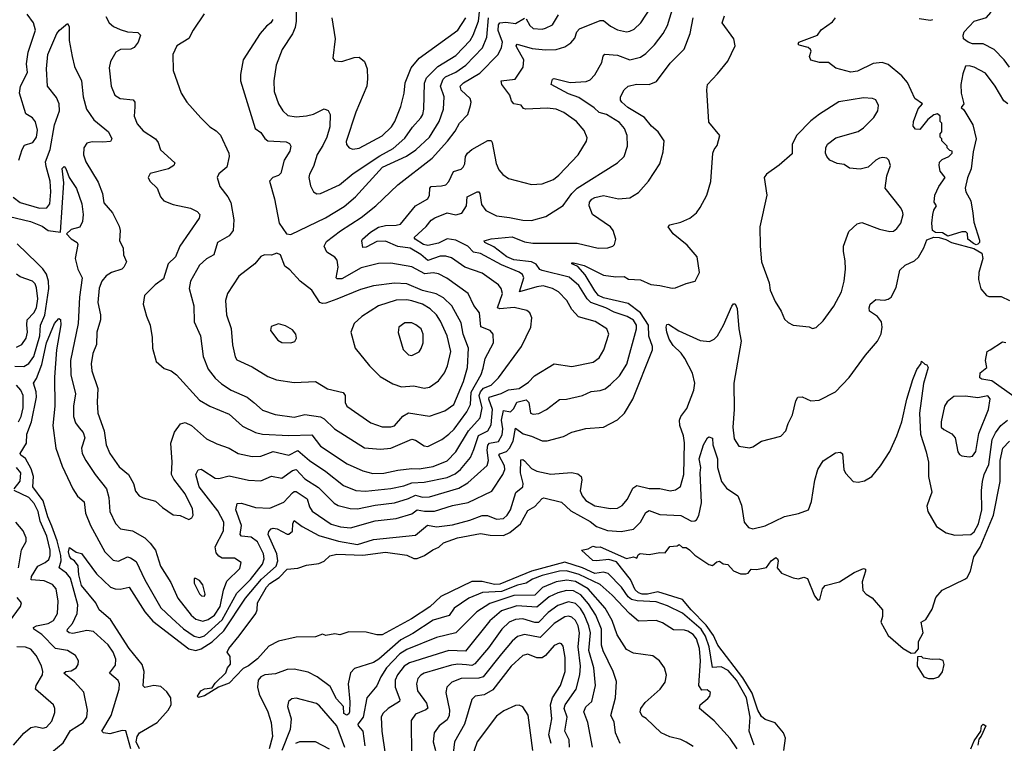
# Model space of a CAD drawing. Extents: x 1550320 to 1685906, y 509093 to 640511.
# Tile 434 of 532: x 1662852 to 1668456, y 589266 to 593384. Entities that reach past the tile are written whole.
import ezdxf

# ---------------------------------------------------------------- set-up
doc = ezdxf.new("R2010")
doc.units = 0

msp = doc.modelspace()

# ---------------------------------------------------------------- linework, layer by layer
at = {"layer": '0CON20XD'}
for points in [[(1663325, 592686.9), (1663265, 592689.1), (1663235, 592680.5), (1663217.9, 592655), (1663214.6, 592615), (1663229.5, 592575), (1663298.8, 592458.8), (1663323.1, 592395), (1663332, 592342), (1663380, 592285), (1663418.8, 592208.8), (1663424.2, 592184.2), (1663421.1, 592125), (1663441.4, 592085), (1663442.9, 592045), (1663460.8, 592005), (1663445.7, 591975), (1663434, 591965), (1663375, 591944.5), (1663343.8, 591926.2), (1663320.4, 591895), (1663305, 591856.7), (1663297.6, 591775), (1663311.5, 591705), (1663311.5, 591675), (1663290.9, 591605), (1663290.4, 591535), (1663268.9, 591485), (1663259.7, 591425), (1663263.3, 591385), (1663296.6, 591285), (1663292.7, 591207.3), (1663297.7, 591145), (1663333.8, 591045), (1663345.4, 590965), (1663365.5, 590915), (1663418.8, 590838.8), (1663471.5, 590795), (1663499.4, 590745), (1663511.1, 590701.1), (1663532, 590675), (1663555, 590662.9), (1663625, 590644), (1663665, 590608), (1663725, 590566.7), (1663765, 590563.3), (1663815, 590540), (1663831.7, 590548.3), (1663840, 590565), (1663835, 590600), (1663794.4, 590685), (1663729.4, 590769.4), (1663716.5, 590795), (1663719.6, 590865), (1663712.4, 590975), (1663732.7, 591037.3), (1663767.5, 591085), (1663795, 591092.5), (1663829.4, 591075), (1663915, 590998.9), (1663975, 590970), (1664044.2, 590945), (1664095, 590914.6), (1664175, 590898.7), (1664225, 590900.3), (1664295, 590927.1), (1664385, 590905.4), (1664435, 590931.9), (1664500.9, 590875), (1664595, 590812.8), (1664695, 590733.3), (1664765, 590705.3), (1664820.1, 590700.1), (1664964.1, 590715.9), (1665039.3, 590730.7), (1665085, 590748.2), (1665155, 590752), (1665285, 590779.6), (1665329.8, 590800.2), (1665361.9, 590825), (1665417.7, 590892.3), (1665437.7, 590937.7), (1665463.1, 591016.9), (1665516, 591044), (1665535, 591078.1), (1665542.4, 591165), (1665522.2, 591225), (1665525, 591236), (1665593, 591257), (1665635, 591278.4), (1665695, 591284.7), (1665748.9, 591321.1), (1665782.9, 591357.1), (1665895, 591425.7), (1665995, 591409.5), (1666116.2, 591435), (1666149.5, 591460.5), (1666176.7, 591505), (1666205.5, 591595), (1666193.1, 591625), (1666126.9, 591666.9), (1666033.1, 591693.1), (1665995.3, 591735.3), (1665965.6, 591785), (1665918.9, 591835), (1665885, 591854.7), (1665831.6, 591868.4), (1665795, 591864.4), (1665696, 591836), (1665722.2, 591915), (1665714.3, 591934.3), (1665695, 591947.6), (1665595, 591988.9), (1665475, 592054), (1665435, 592060.6), (1665402.4, 592095), (1665335, 592130), (1665285, 592136.2), (1665235, 592111.8), (1665175, 592098.3), (1665151.2, 592105), (1665102.9, 592135), (1665097.1, 592145), (1665165, 592206.5), (1665195, 592242.5), (1665215, 592255.8), (1665285, 592284.6), (1665335, 592272.9), (1665367.7, 592282.3), (1665395.8, 592325), (1665398.5, 592375), (1665455, 592403.5), (1665465, 592404.2), (1665471.9, 592395), (1665481.5, 592331.5), (1665505, 592297.5), (1665565, 592267.8), (1665639.1, 592259.1), (1665715, 592243.2), (1665765, 592240.4), (1665846.3, 592263.7), (1665945, 592327.3), (1665995.3, 592395), (1666025.6, 592424.4), (1666255, 592568.5), (1666292.7, 592605), (1666312.3, 592665), (1666309.1, 592725), (1666294.6, 592765), (1666265, 592799.1), (1666192.5, 592845), (1666150.5, 592855), (1666122.7, 592882.7), (1666035, 592940.2), (1665975, 592962.4), (1665877.8, 593015), (1665884.3, 593045), (1665895, 593049.4), (1665985.9, 593025.9), (1666077.1, 593032.9), (1666098.7, 593041.3), (1666125, 593069.4), (1666165, 593140), (1666173.5, 593176.5), (1666183.2, 593186.8), (1666255, 593181.2), (1666325, 593156.1), (1666385, 593170.8), (1666415, 593190.9), (1666465, 593241.2), (1666514.5, 593305.5), (1666539.9, 593350.1), (1666628.8, 593645)], [(1663342.4, 593402.4), (1663360.8, 593365), (1663386, 593345), (1663425, 593327.1), (1663465.3, 593315.3), (1663525, 593311.4), (1663540.8, 593295), (1663526.9, 593255), (1663504, 593225), (1663485, 593216.7), (1663425.4, 593214.6), (1663400.2, 593199.8), (1663369.4, 593145), (1663360.9, 593109.1), (1663373.1, 593005), (1663394.2, 592955), (1663425, 592935.7), (1663498.2, 592928.2), (1663507.5, 592915), (1663507.4, 592887.4), (1663503.8, 592835), (1663521.1, 592791.1), (1663555, 592752.2), (1663625.6, 592705), (1663639.5, 592685), (1663654, 592644), (1663735, 592570), (1663730, 592555), (1663698.8, 592535), (1663595, 592508), (1663584.2, 592485), (1663592.5, 592465), (1663634.4, 592424.4), (1663654.2, 592375), (1663672.5, 592352.5), (1663725, 592331.8), (1663825, 592311.2), (1663862, 592292), (1663876.9, 592275), (1663873.3, 592255), (1663762.9, 592095), (1663738.5, 592035), (1663697.3, 591995), (1663671.4, 591908.6), (1663623.8, 591875), (1663562, 591815), (1663554.4, 591765), (1663573.3, 591696.7), (1663594.4, 591645), (1663607.1, 591575), (1663608, 591515), (1663629.5, 591439.5), (1663675, 591398.8), (1663715, 591386), (1663745, 591362.5), (1663875, 591218.8), (1663935, 591184.6), (1664045, 591140), (1664121.1, 591071.1), (1664195, 591034.6), (1664235, 591025.3), (1664385, 591018.3), (1664515, 591021.4), (1664565, 590956.8), (1664716.9, 590856.9), (1664805, 590816.1), (1664862, 590802), (1664925, 590802.7), (1665005, 590821.2), (1665085, 590830.3), (1665125, 590828.3), (1665205, 590841.9), (1665285, 590874.2), (1665335.2, 590924.8), (1665406, 591045), (1665472.3, 591117.7), (1665483.7, 591175), (1665467.3, 591245), (1665474.3, 591265.7), (1665492.2, 591287.8), (1665535, 591304.3), (1665577.5, 591345), (1665708.2, 591525), (1665761.9, 591635), (1665766.6, 591686.6), (1665755.8, 591715), (1665739.3, 591729.3), (1665665.7, 591745.7), (1665585, 591738.4), (1665571.9, 591745), (1665600.8, 591825), (1665593.4, 591853.4), (1665576.7, 591875), (1665485, 591942), (1665385.7, 591975.7), (1665309, 592029), (1665278.3, 592038.3), (1665245, 592039), (1665175, 592014.3), (1665135, 592048.3), (1665075, 592084), (1665005, 592092.3), (1664935, 592123.3), (1664885, 592120.9), (1664825, 592090), (1664805, 592087.5), (1664800, 592125), (1664804, 592135), (1664847.9, 592175), (1664895, 592203.7), (1664935, 592213.3), (1664995, 592213.8), (1665019.1, 592220.9), (1665105.7, 592324.3), (1665175.5, 592365), (1665184.7, 592385), (1665185.8, 592424.2), (1665194.5, 592435), (1665252.3, 592437.7), (1665277.5, 592445), (1665295, 592462.9), (1665320.8, 592519.2), (1665365, 592533.6), (1665376.7, 592545), (1665385.9, 592564.1), (1665390, 592605), (1665401.3, 592625), (1665425, 592645.3), (1665516.1, 592696.1), (1665535, 592696.2), (1665541.2, 592685), (1665564.5, 592565), (1665579.8, 592529.8), (1665602, 592502), (1665635, 592480.8), (1665765, 592445.8), (1665825, 592450.6), (1665890, 592475), (1665920.4, 592499.6), (1666030, 592615), (1666078.3, 592691.7), (1666081.7, 592711.7), (1666065, 592753.8), (1666022, 592805), (1665950, 592855), (1665906.2, 592875), (1665855, 592880.3), (1665733.8, 592873.8), (1665719.2, 592879.2), (1665707.1, 592897.1), (1665665.4, 592905.4), (1665652.1, 592922.1), (1665641.1, 592955), (1665596.7, 593015), (1665592, 593035), (1665672.2, 593045), (1665716.9, 593113.1), (1665722.4, 593155), (1665680.7, 593225), (1665677.8, 593235), (1665683.8, 593245), (1665769.4, 593219.4), (1665845, 593211.6), (1665906.1, 593213.9), (1665955, 593228.8), (1665988.4, 593251.6), (1666012, 593278), (1666022.9, 593315), (1666038.8, 593331.2), (1666155, 593379.6), (1666175, 593379.1), (1666215, 593346.7), (1666255, 593326.7), (1666305, 593315.5), (1666325, 593317.8), (1666349.8, 593330.2), (1666388.1, 593365), (1666477.1, 593505)], [(1664426, 593514), (1664426.2, 593375), (1664420.7, 593339.3), (1664405, 593304.2), (1664345.3, 593214.7), (1664312.5, 593125), (1664299.1, 593035), (1664301.5, 592975), (1664325.4, 592905.4), (1664349.2, 592865), (1664378.1, 592838.1), (1664425, 592830.9), (1664485, 592836.2), (1664525, 592846.4), (1664585, 592875.7), (1664607.9, 592867.9), (1664618.5, 592845), (1664616.6, 592775), (1664600.6, 592715), (1664578.3, 592668.3), (1664545, 592616.9), (1664525, 592549.2), (1664500.9, 592505), (1664498.1, 592485), (1664507.9, 592437.9), (1664523.8, 592405), (1664543.1, 592393.1)], [(1668485, 593113.5), (1668454.7, 593155), (1668397.8, 593215), (1668335, 593246.2), (1668275, 593246.8), (1668250.6, 593255), (1668223.5, 593275), (1668221.1, 593295), (1668227.5, 593315), (1668285, 593376.3), (1668355, 593395.3), (1668378.5, 593425), (1668382.2, 593477.7), (1668395, 593487.1), (1668435, 593497.5), (1668475, 593477.5)], [(1663902.5, 593417.5), (1663840, 593325), (1663815, 593276), (1663746, 593235), (1663724.4, 593185), (1663725.8, 593095), (1663772, 592965), (1663804.4, 592914.4), (1663884.2, 592825), (1663934.5, 592774.5), (1663971.3, 592751.3), (1663995, 592726), (1664041.8, 592625), (1664045.3, 592605.3), (1664031.4, 592545), (1663985, 592505.8), (1663975.8, 592485), (1663990.8, 592435), (1664036.4, 592376.4), (1664053.7, 592343.7), (1664071.4, 592245), (1664066.5, 592183.5), (1664045, 592153.3), (1663978.8, 592115), (1663956.9, 592045), (1663915, 592022.5), (1663875, 591987.1), (1663825, 591896.2), (1663817.8, 591855), (1663842.5, 591755), (1663845.6, 591665), (1663881.1, 591585), (1663897, 591467), (1663924.6, 591395), (1663965, 591344.4), (1664001.5, 591311.5), (1664055.7, 591275.7), (1664146.7, 591236.7), (1664184.7, 591204.8), (1664235, 591161.5), (1664307, 591137), (1664415, 591122.8), (1664475, 591137.8), (1664565, 591124.1), (1664585, 591112.7), (1664644.4, 591055), (1664815, 590947.9), (1664905, 590939.6), (1664965, 590945.4), (1665085, 590997.5), (1665105, 590991.8), (1665155, 590958.1), (1665175, 590955.7), (1665255, 590994.6), (1665295, 591024.6), (1665325, 591054.6), (1665397.7, 591152.3), (1665418.8, 591195), (1665421.3, 591265), (1665478.7, 591365), (1665489.9, 591400.1), (1665500.5, 591455), (1665548.5, 591545), (1665547.5, 591595), (1665530, 591615), (1665476.3, 591636.3), (1665468.9, 591715), (1665437, 591757), (1665404.5, 591825), (1665282.5, 591912.5), (1665235, 591937.6), (1665205, 591943.7), (1665158.1, 591938.1), (1665085, 591978.4), (1664965, 591998.2), (1664895, 591996), (1664795, 591971.4), (1664685, 591910), (1664658.7, 591908.7), (1664653.1, 591915), (1664664.1, 591975), (1664660, 592015), (1664645, 592033.3), (1664600.5, 592060.5), (1664584.6, 592095), (1664599, 592121), (1664677.7, 592182.3), (1664795, 592257.6), (1664879.4, 592325), (1665004.4, 592445), (1665200, 592595), (1665287.5, 592692.5), (1665330.8, 592749.2), (1665355, 592794.3), (1665402.5, 592845), (1665418.9, 592895), (1665421.9, 592915), (1665415.7, 592935), (1665365, 592981.8), (1665359.2, 593005), (1665378.7, 593025), (1665470.6, 593079.4), (1665575.2, 593184.8), (1665594.8, 593225.2), (1665599.8, 593255), (1665575, 593322.9), (1665576.4, 593353.6), (1665585, 593366.8), (1665619.6, 593369.6)], [(1664543.1, 592393.1), (1664565, 592394.6), (1664672.5, 592445), (1664750.7, 592509.3), (1664901.8, 592608.2), (1664978.6, 592651.4), (1665045, 592709.1), (1665087.3, 592772.7), (1665135.2, 592824.8), (1665146.4, 592845), (1665152.5, 592875), (1665156.9, 593023.1), (1665168, 593052), (1665232, 593118), (1665335, 593180.5), (1665415.4, 593264.6), (1665433.9, 593296.1), (1665463, 593375), (1665471.2, 593445)], [(1662814.8, 592374.8), (1662854.3, 592344.3), (1662965, 592311.4), (1663006.6, 592313.4), (1663023.7, 592336.3), (1663029.4, 592405), (1663025.7, 592465), (1663002.1, 592547.9), (1662998.4, 592575), (1663025, 592644.4), (1663051.2, 592785), (1663079.5, 592865), (1663076.7, 592905), (1663061.6, 592941.6), (1663010.4, 593005), (1663005.8, 593105), (1663012.7, 593185), (1663064.6, 593305), (1663079.6, 593325), (1663125, 593361.2), (1663134.5, 593344.5), (1663134.6, 593265), (1663151.1, 593175), (1663165, 593118), (1663204, 593035), (1663214.2, 592945), (1663232, 592875), (1663274.4, 592814.4), (1663358, 592745), (1663377.5, 592705), (1663369.5, 592690.5), (1663325, 592686.9)], [(1662848, 592585), (1662865.7, 592645), (1662880, 592670), (1662928, 592685), (1662948.9, 592715), (1662954.4, 592755), (1662942.1, 592802.1), (1662925.6, 592825.6), (1662887.8, 592847.8), (1662851.1, 592965), (1662856.2, 593005), (1662897.6, 593082.4), (1662892, 593132), (1662901.3, 593198.7), (1662942.7, 593325), (1662931.2, 593365), (1662895.6, 593415)], [(1663456.4, 589336.4), (1663435, 589338.8), (1663365, 589320.4), (1663330, 589325), (1663320, 589335), (1663372.4, 589425), (1663418.4, 589575), (1663419.6, 589605), (1663412.7, 589622.7), (1663362.9, 589665), (1663398.4, 589711.6), (1663400.3, 589745), (1663384.7, 589785), (1663356.6, 589826.6), (1663272.1, 589902.1), (1663235, 589908.8), (1663155, 589890.5), (1663134.1, 589894.1), (1663122.3, 589905), (1663123.9, 589915), (1663152.1, 589947.9), (1663178.8, 590005), (1663183.6, 590055), (1663140.6, 590205), (1663118.6, 590235), (1663076.7, 590265), (1663088.7, 590305), (1663086.6, 590335), (1663065, 590419.1), (1663035, 590501.2), (1663012.7, 590555), (1662986.8, 590645), (1662927.7, 590725), (1662930.6, 590785), (1662918.3, 590828.3), (1662886.3, 590886.3), (1662859.6, 590905), (1662854.7, 590915), (1662891.2, 590975), (1662892.6, 591025), (1662919.3, 591095), (1662947.3, 591235), (1662946.2, 591266.2), (1662930.5, 591315), (1662948.9, 591341.1), (1662977.9, 591422.1), (1663005, 591544.2), (1663050, 591655), (1663075, 591684), (1663085, 591677.5), (1663087.2, 591647.2), (1663060.9, 591505), (1663050.1, 591350.1), (1663051.6, 591185), (1663040.2, 591075), (1663058.6, 590945), (1663093.6, 590843.6), (1663155.3, 590715), (1663181.8, 590671.8), (1663219.9, 590639.9), (1663227.8, 590575), (1663254.8, 590504.8), (1663337.3, 590355), (1663385, 590307.5), (1663415, 590302.3), (1663465, 590326.4), (1663482.2, 590322.3), (1663515, 590300), (1663565, 590196.9), (1663655, 590037.7), (1663718.7, 589978.7), (1663785, 589916.8), (1663845, 589875.7), (1663875, 589868.5), (1663905, 589876.8), (1664005, 589968.8), (1664088.6, 590121.4), (1664165, 590198.7), (1664234.8, 590285), (1664244, 590315), (1664240.4, 590345), (1664205, 590411.8), (1664169, 590439), (1664115.3, 590445.3), (1664107.1, 590455), (1664115.2, 590505), (1664081.5, 590595), (1664089.1, 590630.9), (1664115, 590632.7), (1664195, 590608.9), (1664275, 590603.9), (1664355, 590638.2), (1664405, 590690.9), (1664415, 590699.5), (1664425, 590699.2), (1664488.2, 590658.2), (1664501.4, 590611.4), (1664516.9, 590586.9), (1664625, 590513.6), (1664678.2, 590498.2), (1664735, 590491.9), (1664875, 590531.4), (1664995, 590545.7), (1665085, 590572.5), (1665115, 590595.2), (1665156.9, 590586.9), (1665213.3, 590586.7), (1665315, 590618.9), (1665405, 590636.8), (1665538.8, 590701.2), (1665601.6, 590795), (1665613.6, 590825), (1665612.4, 590845), (1665578.9, 590905), (1665585.7, 590914.3), (1665623.2, 590926.8), (1665640.6, 590945), (1665660.6, 590985), (1665675, 591059.2), (1665717.9, 591027.9), (1665765, 591014.3), (1665825, 590987.5), (1665855, 590986.5), (1665948.1, 591011.9), (1665995, 591036.7), (1666075, 591058.1), (1666175.6, 591064.4), (1666255, 591106), (1666294.5, 591145.5), (1666341.5, 591225), (1666453.5, 591505), (1666453.1, 591525), (1666432.3, 591582.3), (1666431.7, 591645), (1666385.1, 591715.1), (1666315, 591768.1), (1666175, 591801.9), (1666146.9, 591815), (1666125, 591841.2), (1666071.3, 591931.3), (1666029.3, 591979.3), (1666008.8, 591988.8), (1665994, 591995), (1665995, 592000), (1666005, 592000), (1666064, 591985), (1666175, 591930.3), (1666245, 591919.8), (1666292.1, 591922.1), (1666316.6, 591906.6), (1666385, 591902.6), (1666445, 591876), (1666495, 591872.1), (1666565, 591856.5), (1666585, 591858.1), (1666645, 591882), (1666697.5, 591895), (1666721.2, 591945), (1666708.5, 592035), (1666650.9, 592100.9), (1666571.9, 592165), (1666543.3, 592205), (1666552.7, 592217.3), (1666615, 592231.1), (1666666, 592254), (1666704.2, 592285), (1666724.2, 592315), (1666762.5, 592385), (1666785, 592462.5), (1666798, 592625), (1666804.1, 592645.9), (1666822, 592668), (1666836.7, 592725), (1666775, 592800), (1666762.5, 592985), (1666766.2, 593015), (1666824.3, 593075.7), (1666881.7, 593148.3), (1666924.2, 593235), (1666917.1, 593275), (1666850, 593365), (1666862.9, 593405)], [(1664292.3, 593385), (1664280.9, 593365), (1664256.1, 593346.1), (1664221.1, 593305), (1664124.3, 593155), (1664108.9, 593071.1), (1664109.1, 593035), (1664193.3, 592765), (1664225, 592741.5), (1664247.2, 592707.2), (1664264.4, 592695), (1664368.6, 592688.6), (1664388.5, 592678.5), (1664394.6, 592665), (1664390, 592635), (1664356.7, 592585), (1664338.7, 592511.3), (1664325, 592497.5), (1664292.5, 592485), (1664273.8, 592465), (1664302.5, 592365), (1664328.6, 592225), (1664371.2, 592165), (1664395, 592160.6), (1664593.2, 592256.8), (1664698.9, 592321.1), (1664763.1, 592375), (1664917.2, 592545), (1665053, 592607), (1665106.2, 592643.8), (1665185.2, 592714.8), (1665238.9, 592805), (1665264.7, 592875), (1665268, 592945), (1665247.7, 593005), (1665262, 593045), (1665275, 593058.8), (1665334.3, 593085.7), (1665391.3, 593125), (1665486, 593224), (1665510.6, 593285), (1665520.2, 593395)], [(1664628.5, 593395), (1664647.3, 593275), (1664634.3, 593164.3), (1664645, 593150), (1664685, 593145.6), (1664755, 593168.1), (1664785, 593170), (1664815, 593146.7), (1664830, 593105), (1664832.6, 593047.4), (1664827.3, 593005), (1664765, 592858), (1664711.1, 592691.1), (1664712.7, 592672.7), (1664726.7, 592655), (1664747.9, 592647.9)], [(1664747.9, 592647.9), (1664785, 592652.9), (1664915, 592723.8), (1664968.2, 592775), (1664987.3, 592805), (1665020.9, 592889.1), (1665040, 592965), (1665046.1, 593025), (1665080.6, 593109.4), (1665125, 593165.3), (1665345, 593323.5), (1665390.5, 593395)], [(1665619.6, 593369.6), (1665675, 593362.4), (1665725, 593393.1)], [(1665735, 593389.1), (1665755, 593351.2), (1665775, 593334), (1665825, 593330.3), (1665845, 593334.6), (1665885.5, 593355), (1665919.2, 593410.8)], [(1666431.5, 592465), (1666495, 592563.3), (1666515, 592632.5), (1666520.5, 592695), (1666486.7, 592745), (1666448.8, 592778.8), (1666407.9, 592827.9), (1666313.8, 592885), (1666278.6, 592915), (1666271.4, 592925), (1666271.2, 592945), (1666293.3, 592985), (1666315, 593006), (1666363.3, 593016.7), (1666434.5, 593015.5), (1666477.4, 593032.6), (1666555, 593135.7), (1666633.3, 593216.7), (1666667.8, 593305), (1666684.6, 593395)], [(1668475.5, 592905.5), (1668452.8, 592922.8), (1668403.5, 593005), (1668349.5, 593079.5), (1668285, 593114.4), (1668255, 593121.4), (1668235, 593118.6), (1668219.4, 593075), (1668208.8, 593015), (1668209.7, 592965), (1668226.5, 592905), (1668210, 592885), (1668225, 592870), (1668276.7, 592785), (1668295.7, 592705), (1668277.9, 592632.1), (1668268, 592535), (1668245.6, 592484.4), (1668233.8, 592425), (1668237.5, 592405), (1668265, 592352.5), (1668277.5, 592282.5), (1668282.1, 592232.1), (1668315, 592130), (1668313.8, 592115), (1668305, 592106.2), (1668295, 592103.3), (1668280.5, 592110.5), (1668247.5, 592135), (1668246.7, 592166.7), (1668237, 592177), (1668213.6, 592176.4), (1668135, 592152.5), (1668105, 592170), (1668065, 592172.5), (1668047.5, 592185), (1668044, 592225), (1668048.8, 592275), (1668055, 592300), (1668070, 592325), (1668057.5, 592345), (1668061.2, 592385), (1668083.3, 592435), (1668120, 592485), (1668091.2, 592521.2), (1668084.4, 592555), (1668087.7, 592572.3), (1668101.7, 592588.3), (1668140, 592605), (1668160, 592625), (1668160, 592635), (1668145, 592640), (1668130, 592655), (1668130, 592665), (1668100, 592695), (1668100, 592705), (1668090, 592715), (1668090, 592735), (1668100, 592745), (1668100, 592795), (1668090, 592805), (1668090, 592835), (1668075, 592847.5), (1668055, 592842.5), (1668020, 592815), (1667975, 592758.8), (1667950.3, 592760.3), (1667937.3, 592777.3), (1667939.4, 592805), (1667965, 592876.7), (1667990, 592905), (1667946.9, 592935), (1667905.5, 593025.5), (1667872.5, 593065), (1667795, 593128), (1667760.5, 593140.5), (1667710, 593135), (1667619.8, 593090.2), (1667583.3, 593085), (1667498, 593108), (1667455, 593140), (1667405, 593140), (1667355, 593153.3), (1667346.7, 593175), (1667357.5, 593205), (1667352.5, 593215), (1667340, 593225), (1667289.1, 593239.1), (1667282, 593245), (1667286, 593255), (1667392.5, 593295), (1667414.3, 593325.7), (1667478.7, 593371.3), (1667495.6, 593394.4)], [(1667971.3, 593391.3), (1668035, 593381.4), (1668048.8, 593385)], [(1667365, 591626.7), (1667385, 591632.5), (1667425, 591670), (1667485.7, 591754.3), (1667529.1, 591835), (1667544.5, 591895), (1667552.5, 591965), (1667551.1, 592011.1), (1667540, 592065), (1667541.5, 592095), (1667570.7, 592179.3), (1667618.3, 592221.7), (1667645, 592230), (1667745, 592192.5), (1667805, 592179.2), (1667825, 592180.8), (1667845, 592196), (1667866.7, 592225), (1667880.9, 592275), (1667877.2, 592295), (1667865, 592314.5), (1667778.8, 592425), (1667787.1, 592495), (1667807.5, 592555), (1667798.8, 592585), (1667786.7, 592595), (1667765, 592600), (1667745, 592595.8), (1667723.8, 592585), (1667681.2, 592545), (1667635, 592533.6), (1667575, 592539.1), (1667545, 592559.5), (1667505, 592564.6), (1667463.3, 592585), (1667445.5, 592605), (1667437.5, 592625), (1667439.4, 592655), (1667450, 592675), (1667497.6, 592712.4), (1667625, 592747.8), (1667655, 592768.6), (1667713, 592827), (1667735.5, 592864.5), (1667740.6, 592895), (1667725, 592927.1), (1667705, 592935.6), (1667655, 592940), (1667515, 592917.1), (1667405, 592847.1), (1667355, 592808.1), (1667275, 592725.8), (1667248.1, 592675), (1667248.8, 592621.2), (1667174.5, 592555.5), (1667103.3, 592505), (1667090, 592485), (1667104.2, 592385), (1667064.2, 592205), (1667067.1, 592095), (1667074.4, 592005), (1667117, 591887), (1667124.2, 591844.2), (1667150.9, 591780.9), (1667185.6, 591725), (1667205, 591680), (1667225, 591660.8), (1667255, 591645.8), (1667345, 591636.2), (1667365, 591626.7)], [(1662755, 592272.5), (1662914.5, 592234.5), (1662979.7, 592209.7), (1663015, 592183.8), (1663085, 592174.1), (1663104, 592456), (1663093.6, 592536.4), (1663105, 592548), (1663115, 592536.2), (1663133.8, 592485), (1663175, 592424), (1663206.6, 592335), (1663214.2, 592275), (1663210.3, 592235), (1663195, 592204), (1663145, 592190), (1663119.5, 592165), (1663145, 592137.7), (1663179.1, 592115), (1663183.8, 592105), (1663168.9, 592025), (1663183.1, 591965), (1663208.2, 591915), (1663193.2, 591805), (1663184.2, 591655), (1663142.2, 591445), (1663143.8, 591363.8), (1663169.7, 591255), (1663157.7, 591185), (1663159.2, 591125), (1663170, 591090), (1663191.5, 591061.5), (1663213.3, 591035), (1663222.2, 591005), (1663204.6, 590945), (1663207.9, 590915), (1663227.9, 590875), (1663282.1, 590795), (1663346.1, 590715), (1663358.9, 590665), (1663365.4, 590585), (1663397.4, 590517.4), (1663426.3, 590486.3), (1663495, 590474.5), (1663565, 590434.6), (1663595.4, 590405), (1663624.6, 590365), (1663653.8, 590275), (1663711.8, 590181.8), (1663751.9, 590091.9), (1663827.5, 589995), (1663855, 589972.4), (1663895, 589960.9), (1663925, 589970.4), (1663960.6, 589995), (1663992.7, 590045), (1664011.8, 590138.2), (1664031.2, 590188.8), (1664105, 590261.4), (1664112.5, 590295), (1664075, 590320), (1664005, 590319.4), (1663985, 590331.4), (1663970.9, 590350.9), (1663965.4, 590385), (1664011.9, 590475), (1664013.8, 590525), (1663979.6, 590589.6), (1663874.5, 590725), (1663854.7, 590795), (1663868.3, 590821.7), (1663884.5, 590825.5), (1663895, 590821.2), (1663965.5, 590774.5), (1663985, 590772.7), (1664045, 590787.7), (1664155, 590764), (1664225, 590760), (1664285, 590785.4), (1664345, 590774.7), (1664405, 590819.2), (1664425, 590823.7), (1664475, 590770.3), (1664552.6, 590722.6), (1664609.6, 590665), (1664642.4, 590632.4), (1664665, 590619.1), (1664733.2, 590603.2), (1664775, 590600.8), (1664875, 590622.2), (1664985, 590634.4), (1665065, 590658.5), (1665105, 590678.3), (1665145, 590666.5), (1665185, 590669.5), (1665351.8, 590718.2), (1665402.5, 590747.5), (1665513.4, 590846.6), (1665520.5, 590875), (1665513.3, 590933.3), (1665517, 590963), (1665526.8, 590973.2), (1665576.6, 590983.5), (1665598.8, 591021.2), (1665602.3, 591055), (1665594.9, 591105), (1665605, 591160), (1665645, 591152.6), (1665665, 591170.8), (1665682.4, 591207.6), (1665735, 591220.3), (1665749.3, 591205), (1665759.4, 591145), (1665775, 591138.2), (1665807.3, 591142.7), (1665851.4, 591165), (1665925, 591221.9), (1665965, 591224.5), (1666055, 591246.2), (1666105, 591267.7), (1666155, 591272.9), (1666185, 591283.6), (1666215, 591307.1), (1666265, 591357.3), (1666307.2, 591422.8), (1666361.8, 591625), (1666361.9, 591645), (1666345, 591673.2), (1666309.5, 591695), (1666235, 591718.9), (1666187.3, 591745), (1666103.6, 591773.6), (1666082.7, 591795), (1666035, 591871.4), (1665978.9, 591918.9), (1665825, 591955.9), (1665812.9, 591962.9), (1665792.3, 591992.3), (1665764.5, 592005), (1665665, 592016.5), (1665624.3, 592035), (1665550.6, 592090.6), (1665500, 592115), (1665495.8, 592125), (1665535, 592137), (1665655, 592147.8), (1665725, 592119.7), (1665772.2, 592112.2), (1666025, 592112.5), (1666145, 592083.3), (1666200, 592085), (1666227.5, 592095), (1666236.7, 592105), (1666246, 592134), (1666230, 592185), (1666214, 592205), (1666111.4, 592275), (1666093.8, 592323.8), (1666095.4, 592345), (1666107.8, 592362.2), (1666125, 592372.3), (1666175, 592383.1), (1666260, 592365), (1666325, 592370), (1666375, 592399.5), (1666431.5, 592465)], [(1667185, 591014.3), (1667213.1, 591045), (1667225, 591086.7), (1667250.6, 591135), (1667269.4, 591215), (1667281.2, 591235), (1667305, 591238.6), (1667355, 591215.7), (1667401.7, 591218.3), (1667494.7, 591265.3), (1667572.6, 591347.4), (1667665.3, 591474.7), (1667734.4, 591555), (1667755, 591596.7), (1667761.5, 591635), (1667756.5, 591665), (1667735, 591694.4), (1667688.8, 591725), (1667686, 591745), (1667692.5, 591765), (1667725, 591792.5), (1667775, 591788.5), (1667795, 591792.7), (1667811.9, 591805), (1667840.5, 591859.5), (1667860.9, 591959.1), (1667892.4, 591987.6), (1667945, 592010.8), (1667967.8, 592032.2), (1667998.1, 592085), (1668015, 592132), (1668055, 592146.7), (1668085, 592144), (1668123.9, 592133.9), (1668156.2, 592115), (1668282.5, 592082.5), (1668327.1, 592055), (1668333.3, 592025), (1668310.5, 591945), (1668308.2, 591905), (1668323.1, 591853.1), (1668355, 591813.8), (1668367.7, 591807.7), (1668438.3, 591808.3), (1668485, 591786.7)], [(1662825, 591412.6), (1662875, 591410.8), (1662905, 591426.6), (1662933.5, 591466.5), (1662966.2, 591585), (1662970.6, 591645), (1662995, 591701.9), (1663017.4, 591855), (1663016, 591896), (1663005.5, 591935), (1662985, 591966.2), (1662951.2, 591998.8), (1662838.4, 592108.4)], [(1664965, 591066.1), (1664985, 591072.3), (1665033.2, 591126.8), (1665065, 591146.6), (1665185, 591127.2), (1665271.1, 591158.9), (1665323.8, 591195), (1665377.8, 591325), (1665400.2, 591405), (1665406.5, 591515), (1665375.8, 591595), (1665365, 591658.6), (1665312.2, 591755), (1665265, 591800.9), (1665223.3, 591823.3), (1665145, 591842.8), (1665055, 591881.3), (1664985.7, 591884.3), (1664865, 591870), (1664791.5, 591848.5), (1664657.2, 591792.8), (1664595, 591770.2), (1664575, 591768.8), (1664560, 591775), (1664515, 591844.3), (1664448, 591895), (1664389.7, 591959.7), (1664362.1, 591982.1), (1664336.2, 592045), (1664315, 592055.4), (1664285, 592042.9), (1664245, 592045.5), (1664225, 592036.9), (1664190, 591995), (1664098.6, 591925), (1664034.5, 591825.5), (1664023.3, 591785), (1664028.9, 591705), (1664056.1, 591626.1), (1664063.7, 591533.7), (1664078, 591465), (1664088.8, 591448.8), (1664175, 591409.2), (1664265, 591352.9), (1664314.5, 591334.5), (1664415, 591320), (1664535, 591324.2), (1664605, 591282.9), (1664692.4, 591262.4), (1664704.2, 591245), (1664704.3, 591205), (1664714, 591185), (1664850.1, 591090.1), (1664915, 591067.1), (1664965, 591066.1)], [(1662835, 591519.7), (1662865, 591535.5), (1662888.4, 591571.6), (1662896.1, 591605), (1662892.8, 591647.2), (1662895.8, 591675), (1662933.4, 591715), (1662947.1, 591745), (1662955.7, 591795), (1662948.1, 591858.1), (1662940, 591880), (1662925, 591896.8), (1662855, 591920), (1662834.8, 591934.8)], [(1665155, 591287.8), (1665185, 591293.5), (1665235, 591329.1), (1665270.8, 591375), (1665287.5, 591415), (1665306.9, 591495), (1665284.8, 591585), (1665247.5, 591667.5), (1665224.8, 591704.8), (1665189.1, 591739.1), (1665145, 591764.8), (1665085, 591784.8), (1665055, 591790.5), (1664995, 591787.7), (1664893.8, 591756.2), (1664800, 591695), (1664755, 591654.2), (1664737.5, 591605), (1664762.2, 591515), (1664842.5, 591415), (1664903.4, 591353.4), (1664975, 591311.2), (1665025, 591295.4), (1665095, 591300.8), (1665155, 591287.8)], [(1663535, 589234.8), (1663516.1, 589275), (1663520.5, 589305), (1663534.1, 589325.9), (1663635, 589383.9), (1663696.6, 589455), (1663714.3, 589485), (1663712.8, 589525), (1663689.6, 589559.6), (1663655, 589589.2), (1663615, 589594.8), (1663565, 589584.4), (1663555, 589593.3), (1663560.9, 589675), (1663549.3, 589715), (1663475.2, 589805), (1663370.1, 589970.1), (1663304.4, 590025), (1663285.3, 590065.2), (1663205, 590163.2), (1663189.1, 590225), (1663185.6, 590275.6), (1663165, 590304.2), (1663145, 590315.5), (1663135, 590331.1), (1663130.8, 590355), (1663135, 590380), (1663173.1, 590353.1), (1663205, 590346.2), (1663289.7, 590229.7), (1663370, 590155), (1663395, 590145.3), (1663425, 590142.9), (1663475, 590154.4), (1663565.3, 590015), (1663610.4, 589960.4), (1663815, 589804.3), (1663855, 589795.2), (1663885, 589803.3), (1663947.2, 589842.8), (1664013.7, 589906.3), (1664137, 590093), (1664228.9, 590201.1), (1664312.5, 590275), (1664321, 590305), (1664316.2, 590345), (1664267.1, 590455), (1664269.5, 590470.5), (1664283.2, 590486.8), (1664295, 590490.9), (1664316.8, 590486.8), (1664375, 590455.7), (1664385, 590455.7), (1664405, 590473.3), (1664407.3, 590515), (1664415, 590534), (1664459.5, 590499.5), (1664555, 590449.5), (1664666.5, 590416.5), (1664775, 590396.9), (1664865, 590425.2), (1665105, 590450), (1665173.3, 590506.7), (1665225, 590497.7), (1665315, 590510.2), (1665415, 590535.3), (1665485, 590563.2), (1665515, 590562.2), (1665565, 590541.6), (1665605, 590545.4), (1665625.7, 590564.3), (1665644.8, 590595.2), (1665675.8, 590694.2), (1665715.4, 590725), (1665717.5, 590745), (1665702.1, 590805), (1665705, 590879.2), (1665715, 590880.6), (1665725, 590873.5), (1665765, 590829.1), (1665795, 590813.8), (1665875, 590798.5), (1665993.4, 590806.6), (1666029.6, 590799.6), (1666048.1, 590785), (1666052.5, 590765), (1666042.3, 590702.3), (1666052.7, 590675), (1666075, 590648.2), (1666125, 590618.2), (1666215, 590601.8), (1666255, 590604.5), (1666280.8, 590619.2), (1666312.3, 590655), (1666342.1, 590717.9), (1666365, 590732.9), (1666435, 590715.4), (1666495, 590715.5), (1666555, 590702.7), (1666585, 590708.8), (1666613.3, 590726.7), (1666632.9, 590795), (1666635.2, 590975.2), (1666629.8, 591015), (1666609.6, 591075), (1666607.5, 591105), (1666615, 591126), (1666649.2, 591170.8), (1666688.4, 591275), (1666694, 591316), (1666681.7, 591371.7), (1666638.6, 591455), (1666616.6, 591486.6), (1666570.7, 591530.7), (1666548.1, 591565), (1666534.4, 591605), (1666530.6, 591635), (1666535, 591650), (1666545, 591651.2), (1666603.5, 591613.5), (1666725, 591559.1), (1666777.2, 591552.8), (1666805, 591566.7), (1666823.5, 591585), (1666858.1, 591645), (1666905, 591753.3), (1666915, 591767.5), (1666925, 591767.5), (1666935, 591740), (1666945.5, 591625), (1666959.2, 591555), (1666916.8, 591315), (1666918.7, 591165), (1666911.1, 591065), (1666917.9, 590997.9), (1666945, 590957.5), (1667005, 590948), (1667025, 590954), (1667075, 590986), (1667185, 591014.3)], [(1664395, 591544.4), (1664417.4, 591552.6), (1664427.7, 591572.3), (1664423.8, 591595), (1664405, 591619.2), (1664365, 591642), (1664325, 591653.3), (1664282.9, 591637.1), (1664279.2, 591615), (1664320.7, 591560.7), (1664345, 591547.5), (1664395, 591544.4)], [(1665085, 591473.8), (1665125, 591494), (1665137.9, 591512.1), (1665148.5, 591545), (1665148.1, 591595), (1665136.9, 591625), (1665107.4, 591647.4), (1665085, 591658.2), (1665045, 591658.9), (1665010, 591635), (1665005.9, 591604.1), (1665035, 591506.7), (1665065, 591476.7), (1665085, 591473.8)], [(1668509.8, 591239.8), (1668385, 591328.2), (1668327.7, 591337.7), (1668316.7, 591345), (1668318.8, 591375), (1668355.7, 591405), (1668348, 591445), (1668359.2, 591495), (1668374.5, 591505.5), (1668445, 591551.2), (1668465, 591547.7)], [(1667032.2, 589255), (1667003.1, 589335), (1667009.3, 589415), (1666988.4, 589525), (1666932.7, 589625), (1666885, 589679.6), (1666845, 589701.4), (1666795, 589697.7), (1666776.9, 589815), (1666755.9, 589875), (1666730.8, 589915), (1666625, 590006.3), (1666538.8, 590048.8), (1666475, 590071.7), (1666367.1, 590077.1), (1666335, 590084.3), (1666315, 590099.6), (1666277.3, 590155), (1666202.2, 590232.2), (1666175, 590239.2), (1666125, 590232.7), (1666055, 590265.6), (1665955, 590297.1), (1665765, 590245.6), (1665585, 590171.3), (1665555, 590170.4), (1665485, 590187.6), (1665425, 590187.6), (1665248.7, 590101.3), (1665186.4, 590043.6), (1665081.5, 589975), (1664915, 589882.5), (1664885, 589883.1), (1664825, 589899.4), (1664725, 589900), (1664675, 589883.8), (1664645, 589890), (1664595, 589880), (1664575, 589886.7), (1664535, 589871.2), (1664425, 589870), (1664325, 589848.2), (1664270.5, 589819.5), (1664205, 589747.5), (1664153.6, 589706.4), (1664125, 589692.5), (1664045, 589609.2), (1663984.2, 589585.8), (1663905, 589536), (1663875, 589528), (1663867.5, 589527.5), (1663863.8, 589535), (1663884, 589565), (1663905, 589576.9), (1663948.3, 589581.7), (1663965, 589608), (1664025, 589668), (1664034.3, 589695.7), (1664053, 589717), (1664049.3, 589759.3), (1664032.5, 589785), (1664042, 589805), (1664101.8, 589878.2), (1664195.9, 590004.1), (1664203.8, 590025), (1664205.7, 590065), (1664256.1, 590155), (1664275, 590175.2), (1664329.5, 590210.5), (1664375, 590256.9), (1664435, 590261.9), (1664485, 590279.2), (1664555, 590288.6), (1664585, 590302.5), (1664617.6, 590332.4), (1664657.1, 590342.9), (1664805, 590337.6), (1664935, 590353.8), (1665055, 590336.9), (1665095, 590318), (1665115, 590317.8), (1665155.7, 590334.3), (1665202.8, 590367.2), (1665237.1, 590382.9), (1665265, 590406.9), (1665344.4, 590435), (1665475, 590460), (1665529.7, 590450.3), (1665605, 590449.3), (1665642.5, 590465), (1665701.9, 590515), (1665745, 590590), (1665785, 590613.4), (1665825, 590660), (1665835, 590663.1), (1665935, 590638.2), (1665989.8, 590589.8), (1666099, 590529), (1666135, 590499.2), (1666197.7, 590477.7), (1666275, 590470.6), (1666345, 590484.8), (1666386.2, 590525), (1666415, 590580), (1666435, 590590), (1666495, 590568.5), (1666615, 590561.6), (1666675, 590530.8), (1666695, 590531.8), (1666705, 590538.1), (1666718, 590562), (1666732.4, 590635), (1666725.2, 590804.8), (1666729.1, 590835), (1666719.1, 590885), (1666744, 590965), (1666767.5, 591005), (1666775, 591010), (1666795, 591003.3), (1666797.1, 590965), (1666824.2, 590885), (1666823.2, 590835), (1666846.8, 590755), (1666875, 590718.9), (1666939.2, 590675), (1666960.6, 590620.6), (1666975.7, 590525), (1666999.2, 590495), (1667025, 590486.9), (1667095, 590503.6), (1667205, 590556.8), (1667285.4, 590574.6), (1667341.2, 590595), (1667358.3, 590641.7), (1667377, 590763), (1667394.4, 590825), (1667425, 590873.8), (1667495, 590920), (1667523, 590923), (1667535, 590912.5), (1667543.1, 590825), (1667552.7, 590802.7), (1667596.4, 590756.4), (1667625, 590751.2), (1667659.5, 590760.5), (1667701.2, 590785), (1667751.9, 590845), (1667804.1, 590925.9), (1667844.7, 591015.3), (1667872.5, 591095), (1667900.3, 591225), (1667935, 591336.2), (1667957.3, 591392.7), (1667982.5, 591427.5), (1667985, 591440), (1668003, 591423), (1668015, 591420), (1668022.5, 591405), (1667995.5, 591314.5), (1667974.1, 591145), (1667979.7, 591025), (1668011.8, 590925), (1668023.8, 590865), (1668023.6, 590783.6), (1668042.7, 590695), (1668030.6, 590659.4), (1668014.6, 590615), (1668020.5, 590585), (1668070.7, 590500.7), (1668124.5, 590464.5), (1668175, 590450), (1668265, 590454.1), (1668285, 590469.2), (1668308.1, 590515), (1668328.6, 590595), (1668325.2, 590704.8), (1668331.4, 590755), (1668340.6, 590795), (1668367.6, 590852.4), (1668386.9, 590995), (1668405, 591032.9), (1668436.2, 591075), (1668475, 591105.4)], [(1662844.7, 591095), (1662861.3, 591125), (1662873, 591175), (1662871.7, 591245), (1662858.7, 591275), (1662834.2, 591305)], [(1668255, 590896.9), (1668275, 590900.5), (1668293.1, 590926.9), (1668311.4, 591028.6), (1668366.6, 591165), (1668375.4, 591225.4), (1668362.7, 591242.7), (1668305, 591232), (1668235, 591241.4), (1668169.5, 591240.5), (1668130.3, 591209.7), (1668115.7, 591184.3), (1668096.7, 591095), (1668097.1, 591065), (1668111.2, 591051.2), (1668156.9, 591026.9), (1668175.7, 591005), (1668190.8, 590925), (1668200.3, 590910.3), (1668215, 590902.5), (1668255, 590896.9)], [(1667200.8, 589225), (1667210, 589295), (1667198.5, 589325), (1667151.8, 589381.8), (1667095, 589401.6), (1667075, 589418.5), (1667053.6, 589455), (1667020.8, 589550.8), (1666968, 589638), (1666826.1, 589825), (1666800, 589880), (1666759.1, 589939.1), (1666674, 590025), (1666625, 590084.3), (1666485, 590127.3), (1666425, 590114.4), (1666395, 590115.2), (1666373.2, 590123.2), (1666355, 590140), (1666328.7, 590198.7), (1666249.5, 590299.5), (1666205, 590312.9), (1666135, 590304.1), (1666115, 590306.9), (1666050, 590365), (1666087.1, 590372.9), (1666115, 590388), (1666135, 590382), (1666155, 590384.2), (1666305, 590317.5), (1666345, 590327.5), (1666365, 590320), (1666371.7, 590338.3), (1666383.8, 590346.2), (1666435, 590340), (1666495, 590352.5), (1666525, 590350), (1666553, 590387), (1666595, 590390), (1666605, 590397.5), (1666625, 590380), (1666645, 590380), (1666665, 590367.5), (1666695, 590337.5), (1666773.8, 590283.8), (1666795, 590277.5), (1666820.3, 590299.7), (1666835, 590302.5), (1666855, 590286.7), (1666883, 590283), (1666915, 590246.7), (1666955, 590230), (1666985, 590230), (1666997.5, 590235), (1667015, 590256.2), (1667045, 590255.8), (1667102.9, 590267.1), (1667128.8, 590305), (1667155, 590323.3), (1667165.8, 590315.8), (1667168.8, 590305), (1667162.5, 590265), (1667188.8, 590235), (1667255, 590207.1), (1667285, 590202.5), (1667315, 590212), (1667335, 590204), (1667375, 590106.2), (1667395, 590080), (1667405.7, 590084.3), (1667421.9, 590145), (1667436.8, 590163.2), (1667517.5, 590185), (1667602.3, 590237.7), (1667655, 590260), (1667665, 590257.5), (1667666.7, 590245), (1667646.2, 590185), (1667651.2, 590135), (1667670, 590115), (1667703.9, 590093.9), (1667762.5, 590025), (1667763, 589987), (1667753.8, 589955), (1667795, 589880), (1667880, 589805), (1667925, 589780), (1667948.3, 589781.7), (1667967, 589803), (1667967.5, 589845), (1667993.3, 589895), (1667983.3, 589955), (1668008.8, 589971.2), (1668045, 590030), (1668066.7, 590095), (1668102.3, 590137.7), (1668235, 590201.2), (1668245, 590208.8), (1668264, 590246), (1668282.7, 590327.3), (1668318.3, 590381.7), (1668394.5, 590565), (1668432.4, 590755), (1668431.9, 590875), (1668447.5, 590945), (1668485, 590985.3)], [(1662821.2, 590715), (1662855, 590757.1), (1662858.4, 590805), (1662835, 590834.7)], [(1663035.6, 589215), (1663100.3, 589269.7), (1663141.6, 589338.4), (1663214.5, 589385), (1663235.3, 589415), (1663238.1, 589455), (1663217.4, 589557.4), (1663165.2, 589615.2), (1663102.7, 589665), (1663115.4, 589674.6), (1663145, 589677.7), (1663174.6, 589695), (1663184.7, 589715), (1663186.8, 589735), (1663170.5, 589765), (1663125, 589793.8), (1663055.3, 589805.3), (1662978.5, 589885), (1662932.9, 589915), (1662931.4, 589925), (1662948, 589935), (1663015, 589948.8), (1663045.4, 589965), (1663067.9, 590005), (1663071.6, 590075), (1663059.5, 590145), (1663040, 590170), (1662991.2, 590191.2), (1662917, 590197), (1662920.3, 590215), (1662956.3, 590273.7), (1662998.2, 590295), (1663017.5, 590312.5), (1663025.5, 590334.5), (1663025.9, 590365), (1663006.4, 590445), (1662969.3, 590529.3), (1662957.3, 590585), (1662935, 590631.3), (1662905, 590665.8), (1662821.1, 590705)], [(1662846.3, 590265), (1662862.9, 590367.1), (1662889.5, 590415), (1662889.6, 590435), (1662872.5, 590475), (1662830.5, 590525)], [(1666935.4, 589235), (1666895, 589294.4), (1666805, 589393.8), (1666721.4, 589465), (1666724.4, 589485), (1666769.1, 589520.9), (1666780, 589535), (1666783.3, 589555), (1666765, 589570), (1666735, 589567.7), (1666716.6, 589595), (1666727.1, 589735), (1666720.3, 589805), (1666705, 589860), (1666685, 589885.4), (1666655, 589903.6), (1666635, 589910), (1666572.7, 589912.7), (1666511.2, 589951.2), (1666475, 589965.4), (1666375, 589960.4), (1666322.1, 590005), (1666225, 590108.9), (1666155, 590169.6), (1666035.8, 590225.8), (1665965, 590247.4), (1665925.4, 590245.4), (1665825, 590220.5), (1665770.5, 590199.5), (1665735, 590177.4), (1665685, 590165.4), (1665595, 590129.2), (1665485.5, 590124.5), (1665407.7, 590092.3), (1665325.7, 590034.3), (1665295.7, 589994.3), (1665205, 589967.4), (1665089.5, 589890.5), (1665021.2, 589855), (1664895.9, 589745), (1664865, 589726.2), (1664757.9, 589692.1), (1664735, 589667.5), (1664721.8, 589605), (1664731.3, 589501.3), (1664729, 589445), (1664725, 589433.1), (1664715, 589427.2), (1664698, 589435), (1664694.8, 589475), (1664655, 589518.5), (1664618.9, 589588.9), (1664545, 589643.6), (1664495, 589671.5), (1664415, 589688.5), (1664375, 589686.9), (1664308, 589662), (1664247.5, 589655), (1664225, 589643.5), (1664209.1, 589625), (1664206.2, 589585), (1664215.4, 589545), (1664263.7, 589445), (1664284.3, 589385), (1664291.9, 589305), (1664271.7, 589235)], [(1663905, 590104), (1663908.1, 590115), (1663895, 590167.5), (1663875, 590192.9), (1663855, 590204.2), (1663845, 590203.3), (1663845, 590176.7), (1663875, 590116.7), (1663887.5, 590105), (1663905, 590104)], [(1666685, 589247.5), (1666645, 589273.1), (1666615, 589287.8), (1666552.4, 589302.4), (1666502.5, 589325), (1666417.4, 589407.4), (1666395, 589420), (1666382.7, 589445), (1666387.8, 589465), (1666411.2, 589498.8), (1666498.1, 589575), (1666525.4, 589614.6), (1666533.4, 589653.4), (1666521.1, 589695), (1666492.9, 589735), (1666455, 589764.3), (1666345, 589779.4), (1666305, 589800.5), (1666253.3, 589883.3), (1666224.3, 589965), (1666184.8, 590035), (1666088.4, 590145), (1666015, 590187.7), (1665966.3, 590193.7), (1665905, 590185.2), (1665828, 590152), (1665785, 590110), (1665665, 590106.3), (1665528.2, 590061.8), (1665453.9, 590015), (1665335.2, 589894.8), (1665225, 589868.8), (1665055, 589799.5), (1665016.3, 589775), (1664940.2, 589695), (1664907.5, 589645), (1664885, 589593.1), (1664828.9, 589525), (1664806.7, 589415), (1664776.4, 589375), (1664778.1, 589365), (1664805.9, 589335.9), (1664817.4, 589252.6)], [(1666269.6, 589265), (1666243.9, 589325), (1666235, 589388.8), (1666216.9, 589425), (1666244, 589525), (1666248.5, 589618.5), (1666230.3, 589675), (1666173.1, 589793.1), (1666164, 589825), (1666163.2, 589915), (1666131.2, 589995), (1666089.6, 590059.6), (1666045, 590110.5), (1666005, 590134.5), (1665965.1, 590134.9), (1665915, 590122.8), (1665865, 590100.5), (1665795, 590041.2), (1665681.5, 590048.5), (1665595, 590019.6), (1665527.2, 589962.8), (1665388.8, 589791.2), (1665295, 589794.3), (1665070.4, 589725), (1665041.2, 589705), (1665002.2, 589655), (1664990, 589625), (1664988.8, 589585), (1665016.1, 589515), (1665014.6, 589505), (1664948.9, 589465), (1664918.5, 589435), (1664910.4, 589415), (1664912.4, 589335), (1664931.6, 589205)], [(1662795, 589960), (1662857.8, 590045), (1662863.1, 590065), (1662838.6, 590095)], [(1666112, 589245), (1666085.4, 589385), (1666063.8, 589445), (1666075, 589473.8), (1666108.5, 589505), (1666129.2, 589595), (1666120.4, 589695), (1666092.3, 589795), (1666101.4, 589895), (1666092.1, 589935), (1666065, 589998.2), (1666043.3, 590033.3), (1666015, 590060.8), (1665975, 590070.7), (1665915, 590050.6), (1665859.5, 590010.5), (1665805, 589954.3), (1665785, 589954), (1665715, 589974.8), (1665675, 589970.2), (1665638.8, 589955), (1665595.8, 589915), (1665520.5, 589809.5), (1665442, 589718), (1665425, 589709.5), (1665395, 589712.4), (1665346.8, 589716.8), (1665308.9, 589711.1), (1665155, 589666.2), (1665135.2, 589654.8), (1665118.7, 589635), (1665110.4, 589605), (1665116.8, 589565), (1665167.2, 589495), (1665174.6, 589465.4), (1665164.2, 589455.8), (1665105, 589432.1), (1665079.6, 589395), (1665082.9, 589195)], [(1665982.2, 589245), (1665979.3, 589285), (1665954.1, 589335), (1665968.4, 589415), (1665951, 589465), (1665957, 589485), (1666019.5, 589575), (1666040.4, 589655), (1666044.5, 589705.5), (1666030.5, 589815), (1666038.3, 589895), (1666030, 589935), (1666015, 589965.3), (1665995, 589983.7), (1665975, 589989), (1665955, 589985.2), (1665895, 589948.1), (1665815, 589869), (1665725, 589886.2), (1665685, 589873.5), (1665655, 589848), (1665595, 589774.7), (1665489.6, 589645), (1665465, 589637.5), (1665365.6, 589634.4), (1665311.4, 589615), (1665282.5, 589585), (1665277.9, 589555), (1665298.2, 589455), (1665295.9, 589425), (1665285, 589399.1), (1665240, 589365), (1665212, 589325), (1665205.3, 589275), (1665218.1, 589225)], [(1665877.8, 589265), (1665863.6, 589315), (1665880.9, 589405), (1665873, 589485), (1665884.7, 589525), (1665931.1, 589595), (1665956.2, 589675), (1665956.2, 589755), (1665945, 589818), (1665935, 589832.9), (1665925, 589835.5), (1665895, 589822.9), (1665845, 589766.2), (1665825, 589752), (1665795, 589753.3), (1665745, 589772.5), (1665715, 589766.1), (1665649.1, 589705), (1665545, 589570.7), (1665495, 589542.8), (1665444.7, 589535.3), (1665424.7, 589515.3), (1665384.2, 589375), (1665327.6, 589275), (1665316.8, 589193.2)], [(1662816.8, 589255), (1662875, 589323.3), (1662915, 589356.7), (1662945, 589361.1), (1662985, 589351.4), (1663005, 589357.1), (1663035, 589392.5), (1663052.4, 589442.4), (1663053.3, 589465), (1663045.4, 589485.4), (1662942.8, 589575), (1662946.1, 589595), (1662981.7, 589655), (1662984.2, 589675), (1662976.9, 589706.9), (1662945.9, 589765), (1662915, 589801.5), (1662885, 589814), (1662835.8, 589815.8)], [(1668024.1, 589634.1), (1668055, 589634.2), (1668083.8, 589645), (1668105, 589672.5), (1668113.5, 589715), (1668107.4, 589737.4), (1668085, 589745.8), (1668045, 589743.3), (1667995, 589750), (1667985, 589760), (1667961.7, 589758.3), (1667960, 589705), (1667997.5, 589645), (1668024.1, 589634.1)], [(1664702.4, 589242.4), (1664656.9, 589365), (1664559.4, 589479.4), (1664541.9, 589491.9), (1664425, 589522.7), (1664400.6, 589519.4), (1664382.5, 589505), (1664376.7, 589475), (1664396.8, 589405), (1664391.6, 589345), (1664344.6, 589225.4)], [(1665772.8, 589225), (1665745.5, 589425.5), (1665715, 589473.8), (1665695, 589483.8), (1665675, 589482), (1665608.6, 589451.4), (1665565, 589420.6), (1665456.2, 589275), (1665422.2, 589175)], [(1663485.1, 589235.1), (1663456.4, 589336.4)], [(1668265, 589234), (1668285, 589280), (1668322.9, 589335), (1668325.7, 589365), (1668335, 589374.3), (1668350, 589365), (1668325, 589306.2), (1668310, 589290), (1668304.5, 589255)], [(1664615, 589233.2), (1664535, 589274), (1664445, 589274.3), (1664422.4, 589265)]]:
    msp.add_lwpolyline(points, dxfattribs=at)

doc.saveas('drawing.dxf')
